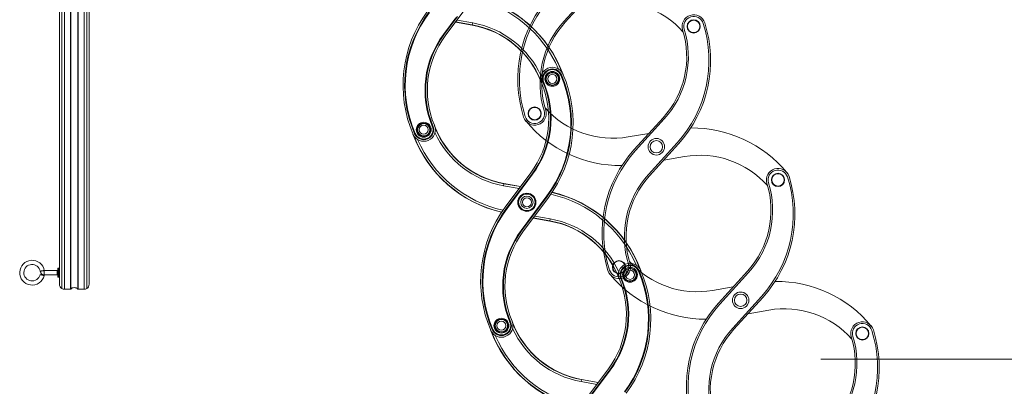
# Model space of a CAD drawing. Header units: inches. Extents: x 0 to 77643, y -44170 to 0.
# Tile 260 of 546: x 75568 to 75687, y -39764 to -39719. Entities that reach past the tile are written whole.
import ezdxf
from ezdxf.lldxf.tags import DXFTag

# ---------------------------------------------------------------- set-up
doc = ezdxf.new("R2010")
doc.units = ezdxf.units.IN
doc.header["$MEASUREMENT"] = 0
doc.layers.get('0').update_dxf_attribs({"lineweight": 0})
tags = doc.linetypes.add('HIDDEN2', pattern=[4.7625, 3.175, -1.5875]).pattern_tags.tags
tags[6:7] = [DXFTag(74, 4), DXFTag(75, 0), DXFTag(340, '0'), DXFTag(46, 0.0), DXFTag(50, 0.0), DXFTag(44, 0.0), DXFTag(45, 0.0)]
tags[4:5] = [DXFTag(74, 4), DXFTag(75, 0), DXFTag(340, '0'), DXFTag(46, 0.0), DXFTag(50, 0.0), DXFTag(44, 0.0), DXFTag(45, 0.0)]

msp = doc.modelspace()

# ---------------------------------------------------------------- linework, layer by layer
at = {"color": 7, "linetype": 'Continuous'}
for p, q in [((75572.51304, -39751.17737), (75572.51304, -39637.09816)), ((75572.81304, -39637.09816), (75572.81304, -39751.69699)), ((75572.81304, -39751.69699), (75572.81304, -39637.09816)), ((75573.11304, -39751.77737), (75573.11304, -39637.09816)), ((75573.844, -39751.77737), (75573.844, -39637.09816)), ((75573.88008, -39751.76199), (75573.88008, -39637.09816)), ((75574.746, -39751.76199), (75574.746, -39637.09816)), ((75574.78208, -39751.77737), (75574.78208, -39637.09816)), ((75575.51304, -39751.77737), (75575.51304, -39637.09816)), ((75575.81304, -39751.69699), (75575.81304, -39637.09816)), ((75575.81304, -39637.09816), (75575.81304, -39751.69699)), ((75576.11304, -39751.17737), (75576.11304, -39637.09816)), ((75619.18484, -39721.10934), (75622.28302, -39716.9455)), ((75620.46785, -39718.9221), (75618.96314, -39720.94437)), ((75619.00323, -39720.9742), (75620.58837, -39718.84383)), ((75619.02429, -39720.98987), (75620.66381, -39718.78642)), ((75622.4443, -39719.81847), (75620.41528, -39719.45568)), ((75622.44896, -39719.79238), (75620.43295, -39719.43192)), ((75620.59963, -39719.20791), (75622.49294, -39719.54644)), ((75622.4443, -39719.81847), (75622.44896, -39719.79238)), ((75622.49294, -39719.54644), (75622.44896, -39719.79238)), ((75618.96314, -39720.94437), (75619.00323, -39720.9742)), ((75619.02429, -39720.98987), (75619.00323, -39720.9742)), ((75633.16047, -39725.87452), (75633.20635, -39725.85473)), ((75633.23046, -39725.84434), (75633.20635, -39725.85473)), ((75631.0224, -39726.78411), (75631.0466, -39726.77394)), ((75631.0466, -39726.77394), (75631.09267, -39726.75459)), ((75615.47582, -39732.95326), (75615.49993, -39732.94286)), ((75615.49993, -39732.94286), (75615.54581, -39732.92308)), ((75617.61361, -39732.04301), (75617.65968, -39732.02366)), ((75617.68388, -39732.01349), (75617.65968, -39732.02366)), ((75629.52143, -39737.68826), (75626.42326, -39741.8521)), ((75629.68199, -39737.80772), (75626.58382, -39741.97156)), ((75629.70305, -39737.82339), (75626.60488, -39741.98723)), ((75629.68199, -39737.80772), (75629.70305, -39737.82339)), ((75629.70305, -39737.82339), (75629.74314, -39737.85322)), ((75626.25731, -39739.00521), (75626.21334, -39739.25116)), ((75626.26198, -39738.97913), (75626.25731, -39739.00521)), ((75626.25731, -39739.00521), (75628.27333, -39739.36568)), ((75626.26198, -39738.97913), (75628.291, -39739.34192)), ((75626.64497, -39742.01706), (75629.74314, -39737.85322)), ((75628.10665, -39739.58968), (75626.21334, -39739.25116)), ((75631.45246, -39740.49324), (75628.35429, -39744.65708)), ((75628.39438, -39744.68691), (75631.49255, -39740.52307)), ((75628.41544, -39744.70258), (75631.51361, -39740.53874)), ((75628.576, -39744.82204), (75631.67417, -39740.65821)), ((75631.45246, -39740.49324), (75631.49255, -39740.52307)), ((75631.51361, -39740.53874), (75631.49255, -39740.52307)), ((75626.58382, -39741.97156), (75626.60488, -39741.98723)), ((75626.60488, -39741.98723), (75626.64497, -39742.01706)), ((75631.83545, -39743.53117), (75629.80643, -39743.16838)), ((75631.84012, -39743.50509), (75629.8241, -39743.14463)), ((75629.99078, -39742.92062), (75631.88409, -39743.25914)), ((75631.83545, -39743.53117), (75631.84012, -39743.50509)), ((75631.88409, -39743.25914), (75631.84012, -39743.50509)), ((75628.35429, -39744.65708), (75628.39438, -39744.68691)), ((75628.41544, -39744.70258), (75628.39438, -39744.68691)), ((75570.69206, -39749.52737), (75570.69206, -39750.02737)), ((75572.26304, -39749.52737), (75570.69206, -39749.52737)), ((75572.26304, -39750.02737), (75572.26304, -39749.52737)), ((75572.31304, -39750.27737), (75572.31304, -39749.27737)), ((75572.36304, -39749.22737), (75572.36304, -39750.32737)), ((75572.46304, -39749.22737), (75572.36304, -39749.22737)), ((75572.46304, -39750.32737), (75572.46304, -39749.22737)), ((75642.55162, -39749.58722), (75642.59751, -39749.56744)), ((75642.62161, -39749.55705), (75642.59751, -39749.56744)), ((75570.69206, -39750.02737), (75572.26304, -39750.02737)), ((75572.36304, -39750.32737), (75572.46304, -39750.32737)), ((75640.41355, -39750.49681), (75640.43775, -39750.48664)), ((75640.43775, -39750.48664), (75640.48382, -39750.46729)), ((75573.11304, -39751.77737), (75573.844, -39751.77737)), ((75574.78208, -39751.77737), (75575.51304, -39751.77737)), ((75624.86697, -39756.66596), (75624.89108, -39756.65557)), ((75624.89108, -39756.65557), (75624.93696, -39756.63578)), ((75627.00476, -39755.75572), (75627.05083, -39755.73637)), ((75627.07504, -39755.7262), (75627.05083, -39755.73637)), ((75638.91259, -39761.40097), (75635.81442, -39765.5648)), ((75639.07314, -39761.52043), (75635.97497, -39765.68427)), ((75639.0942, -39761.5361), (75635.99603, -39765.69994)), ((75636.03612, -39765.72977), (75639.13429, -39761.56593)), ((75639.07314, -39761.52043), (75639.0942, -39761.5361)), ((75639.0942, -39761.5361), (75639.13429, -39761.56593)), ((75635.64847, -39762.71792), (75635.60449, -39762.96387)), ((75635.65313, -39762.69184), (75635.64847, -39762.71792)), ((75635.64847, -39762.71792), (75637.66448, -39763.07838)), ((75635.65313, -39762.69184), (75637.68215, -39763.05463)), ((75637.4978, -39763.30239), (75635.60449, -39762.96387))]:
    msp.add_line(p, q, dxfattribs=at)
at = {"color": 7, "linetype": 'HIDDEN2'}
for p, q in [((75633.54362, -39719.3259), (75637.03172, -39715.48282)), ((75633.6918, -39719.4604), (75637.17991, -39715.61732)), ((75645.52179, -39731.03119), (75642.03368, -39734.87428)), ((75645.66998, -39731.16569), (75642.18187, -39735.00878)), ((75641.31009, -39733.34251), (75643.8142, -39732.91256)), ((75643.73946, -39737.90485), (75647.22756, -39734.06177)), ((75643.88764, -39738.03935), (75647.37575, -39734.19627)), ((75648.09934, -39735.72803), (75645.59523, -39736.15798)), ((75655.71763, -39749.61014), (75652.22952, -39753.45323)), ((75655.86582, -39749.74464), (75652.37771, -39753.58773)), ((75651.50593, -39751.92146), (75654.01004, -39751.49151)), ((75653.93529, -39756.4838), (75657.4234, -39752.64072)), ((75654.08348, -39756.6183), (75657.57159, -39752.77522)), ((75658.29518, -39754.30698), (75655.79107, -39754.73693))]:
    msp.add_line(p, q, dxfattribs=at)
at = {"linetype": 'Continuous', "ltscale": 12}
msp.add_line((75824.53293, -39760.23667), (75664.60921, -39760.23667), dxfattribs=at)
at = {"color": 7, "linetype": 'HIDDEN2'}
for centre, radius in [((75649.22136, -39719.96947), 0.8), ((75649.22136, -39719.96947), 0.75), ((75629.99223, -39730.52212), 0.8), ((75629.99223, -39730.52212), 0.75), ((75644.70472, -39734.53527), 1), ((75644.70472, -39734.53527), 0.75), ((75659.4172, -39738.54842), 0.8), ((75659.4172, -39738.54842), 0.75), ((75640.18807, -39749.10107), 0.8), ((75640.18807, -39749.10107), 0.75), ((75654.90056, -39753.11422), 1), ((75654.90056, -39753.11422), 0.75), ((75669.61304, -39757.12737), 0.8), ((75669.61304, -39757.12737), 0.75)]:
    msp.add_circle(centre, radius, dxfattribs=at)
at = {"color": 7, "linetype": 'Continuous'}
for centre, radius in [((75632.12863, -39726.3194), 0.9), ((75632.12863, -39726.3194), 0.8), ((75632.12863, -39726.3194), 0.75), ((75632.12863, -39726.3194), 0.55), ((75616.57765, -39732.4782), 0.9), ((75616.57765, -39732.4782), 0.8), ((75616.57765, -39732.4782), 0.75), ((75616.57765, -39732.4782), 0.55), ((75629.04872, -39741.25515), 1.1), ((75629.04872, -39741.25515), 1), ((75629.04872, -39741.25515), 0.75), ((75629.04872, -39741.25515), 0.55), ((75641.51978, -39750.03211), 0.9), ((75641.51978, -39750.03211), 0.8), ((75641.51978, -39750.03211), 0.75), ((75641.51978, -39750.03211), 0.55), ((75625.9688, -39756.1909), 0.9), ((75625.9688, -39756.1909), 0.8), ((75625.9688, -39756.1909), 0.75), ((75625.9688, -39756.1909), 0.55)]:
    msp.add_circle(centre, radius, dxfattribs=at)
for centre, radius, start, end in [((75619.33969, -39730.94574), 14.9735, 20.9757704, 77.0272678), ((75619.33969, -39730.94574), 15, 20.0477516, 76.9887092), ((75619.33969, -39730.94574), 14.72366, 23.2691491, 77.4093151), ((75629.0663, -39727.09363), 15, 143.3483034, 203.3236292), ((75629.0663, -39727.09363), 14.79988, 143.3483034, 203.3236292), ((75629.0663, -39727.09363), 14.77363, 143.3483034, 203.3236292), ((75629.0663, -39727.09363), 14.72366, 143.3483034, 203.3236292), ((75620.50821, -39730.64674), 11, 20.4248805, 79.8626761), ((75620.50821, -39730.64674), 11.0265, 21.7531961, 79.8626761), ((75620.50821, -39730.64674), 11.27634, 24.4721052, 79.8626761), ((75628.00992, -39727.67578), 11.27634, 143.3483034, 202.7860991), ((75628.00992, -39727.67578), 11.22637, 143.3483034, 202.7860991), ((75628.00992, -39727.67578), 11.20012, 143.3483034, 202.7860991), ((75628.00992, -39727.67578), 11, 143.3483034, 202.7860991), ((75632.12863, -39726.3194), 1.4, 23.3236292, 202.7860991), ((75632.12863, -39726.3194), 1.19988, 23.3236292, 202.7860991), ((75632.12863, -39726.3194), 1.17363, 23.3236292, 202.7860991), ((75632.12863, -39726.3194), 1.12366, 23.3236292, 202.7860991), ((75619.63998, -39731.70397), 14.72366, 323.3483034, 23.3236292), ((75619.63998, -39731.70397), 14.77363, 323.3483034, 23.3236292), ((75619.63998, -39731.70397), 14.79988, 323.3483034, 23.3236292), ((75619.63998, -39731.70397), 15, 323.3483034, 23.3236292), ((75620.69636, -39731.12182), 11, 323.3483034, 22.7860991), ((75620.69636, -39731.12182), 11.20012, 323.3483034, 22.7860991), ((75620.69636, -39731.12182), 11.22637, 323.3483034, 22.7860991), ((75620.69636, -39731.12182), 11.27634, 323.3483034, 22.7860991), ((75629.36659, -39727.85186), 15, 200.0477516, 256.9887092), ((75616.57765, -39732.4782), 1.4, 203.3236291, 22.7860991), ((75616.57765, -39732.4782), 1.19988, 203.3236292, 22.7860991), ((75616.57765, -39732.4782), 1.17363, 203.3236292, 22.7860991), ((75616.57765, -39732.4782), 1.12366, 203.3236292, 22.7860991), ((75628.19807, -39728.15086), 11, 200.4248805, 259.8626761), ((75628.19807, -39728.15086), 11.27634, 204.4721052, 259.8626761), ((75628.19807, -39728.15086), 11.0265, 201.7531961, 259.8626761), ((75629.36659, -39727.85186), 14.9735, 200.9757704, 257.0272678), ((75629.36659, -39727.85186), 14.72366, 203.2691491, 257.4093151), ((75628.73084, -39754.65845), 14.9735, 20.9757704, 77.0272678), ((75628.73084, -39754.65845), 15, 20.0477516, 76.9887092), ((75628.73084, -39754.65845), 14.72366, 23.2691491, 77.4093151), ((75638.45745, -39750.80633), 15, 143.3483034, 203.3236292), ((75638.45745, -39750.80633), 14.79988, 143.3483034, 203.3236292), ((75638.45745, -39750.80633), 14.77363, 143.3483034, 203.3236292), ((75638.45745, -39750.80633), 14.72366, 143.3483034, 203.3236292), ((75629.89937, -39754.35945), 11, 20.4248805, 79.8626761), ((75629.89937, -39754.35945), 11.0265, 21.7531961, 79.8626761), ((75629.89937, -39754.35945), 11.27634, 24.4721052, 79.8626761), ((75637.40107, -39751.38848), 11.27634, 143.3483034, 202.7860991), ((75637.40107, -39751.38848), 11.22637, 143.3483034, 202.7860991), ((75637.40107, -39751.38848), 11.20012, 143.3483034, 202.7860991), ((75637.40107, -39751.38848), 11, 143.3483034, 202.7860991), ((75569.21286, -39749.7771), 1.50004, 9.5833377, 346.0166925), ((75569.21287, -39749.7771), 1.00002, 9.5377736, 346.0437027), ((75570.69177, -39749.5276), 0.49978, 189.6532782, 270.032957), ((75572.26304, -39749.47737), 0.05, 270, 0), ((75572.36304, -39749.27737), 0.05, 90, 180), ((75572.46304, -39749.27737), 0.05, 0, 90), ((75641.51978, -39750.03211), 1.4, 23.3236291, 202.7860991), ((75641.51978, -39750.03211), 1.19988, 23.3236291, 202.7860991), ((75641.51978, -39750.03211), 1.17363, 23.3236291, 202.7860991), ((75641.51978, -39750.03211), 1.12366, 23.3236292, 202.7860991), ((75629.03113, -39755.41668), 14.72366, 323.3483034, 23.3236292), ((75629.03113, -39755.41668), 14.77363, 323.3483034, 23.3236292), ((75629.03113, -39755.41668), 14.79988, 323.3483034, 23.3236292), ((75629.03113, -39755.41668), 15, 323.3483034, 23.3236292), ((75572.26304, -39750.07737), 0.05, 0, 90), ((75572.36304, -39750.27737), 0.05, 180, 270), ((75572.46304, -39750.27737), 0.05, 270, 0), ((75630.08752, -39754.83453), 11, 323.3483034, 22.7860991), ((75630.08752, -39754.83453), 11.20012, 323.3483034, 22.7860991), ((75630.08752, -39754.83453), 11.22637, 323.3483034, 22.7860991), ((75630.08752, -39754.83453), 11.27634, 323.3483034, 22.7860991), ((75573.11304, -39751.17737), 0.6, 180, 240), ((75573.11304, -39751.17737), 0.6, 240, 270), ((75573.844, -39751.72737), 0.05, 270, 316.1869385), ((75574.31304, -39752.17737), 0.6, 43.8130615, 136.1869385), ((75574.78208, -39751.72737), 0.05, 223.8130615, 270), ((75575.51304, -39751.17737), 0.6, 270, 300), ((75575.51304, -39751.17737), 0.6, 300, 0), ((75625.9688, -39756.1909), 1.4, 203.3236292, 22.7860991), ((75638.75774, -39751.56456), 15, 200.0477516, 256.9887092), ((75625.9688, -39756.1909), 1.19988, 203.3236292, 22.7860991), ((75625.9688, -39756.1909), 1.17363, 203.3236291, 22.7860991), ((75625.9688, -39756.1909), 1.12366, 203.3236292, 22.7860991), ((75637.58922, -39751.86356), 11, 200.4248805, 259.8626761), ((75637.58922, -39751.86356), 11.27634, 204.4721052, 259.8626761), ((75637.58922, -39751.86356), 11.0265, 201.7531961, 259.8626761), ((75638.75774, -39751.56456), 14.9735, 200.9757704, 257.0272678), ((75638.75774, -39751.56456), 14.72366, 203.2691491, 257.4093151)]:
    msp.add_arc(centre, radius, start, end, dxfattribs=at)
at = {"color": 7, "linetype": 'HIDDEN2'}
for centre, radius, start, end in [((75642.945, -39726.37655), 15, 137.7720967, 197.7474224), ((75642.945, -39726.37655), 14.79988, 137.7720967, 197.7474224), ((75639.76493, -39727.99044), 11, 41.7987494, 99.7424991), ((75649.22136, -39719.96947), 1.4, 17.7474224, 197.2098924), ((75649.22136, -39719.96947), 1.19988, 17.7474224, 197.2098924), ((75641.83705, -39726.85329), 11.20012, 137.7720967, 197.2098924), ((75641.83705, -39726.85329), 11, 137.7720967, 197.2098924), ((75636.26859, -39724.11505), 14.79988, 317.7720967, 17.7474224), ((75636.26859, -39724.11505), 15, 317.7720967, 17.7474224), ((75637.37654, -39723.6383), 11, 317.7720967, 17.2098924), ((75637.37654, -39723.6383), 11.20012, 317.7720967, 17.2098924), ((75629.99223, -39730.52212), 1.4, 197.7474224, 17.2098924), ((75629.99223, -39730.52212), 1.19988, 197.7474224, 17.2098924), ((75639.44866, -39722.50115), 11, 221.7987494, 279.7424991), ((75640.44588, -39721.82262), 15, 219.7671733, 270.3488498), ((75648.96356, -39747.24793), 15, 39.7671733, 90.3488498), ((75653.14084, -39744.9555), 15, 137.7720967, 197.7474224), ((75653.14084, -39744.9555), 14.79988, 137.7720967, 197.7474224), ((75649.96077, -39746.56939), 11, 41.7987494, 99.7424991), ((75659.4172, -39738.54842), 1.4, 17.7474224, 197.2098924), ((75659.4172, -39738.54842), 1.19988, 17.7474224, 197.2098924), ((75652.03289, -39745.43224), 11.20012, 137.7720967, 197.2098924), ((75652.03289, -39745.43224), 11, 137.7720967, 197.2098924), ((75647.57238, -39742.21725), 11, 317.7720967, 17.2098924), ((75647.57238, -39742.21725), 11.20012, 317.7720967, 17.2098924), ((75646.46443, -39742.694), 14.79988, 317.7720967, 17.7474224), ((75646.46443, -39742.694), 15, 317.7720967, 17.7474224), ((75649.6445, -39741.0801), 11, 221.7987495, 279.7424991), ((75640.18807, -39749.10107), 1.4, 197.7474224, 17.2098924), ((75640.18807, -39749.10107), 1.19988, 197.7474224, 17.2098924), ((75650.64172, -39740.40156), 15, 219.7671733, 270.3488498), ((75659.15939, -39765.82688), 15, 39.7671733, 90.3488498), ((75663.33668, -39763.53445), 15, 137.7720967, 197.7474224), ((75663.33668, -39763.53445), 14.79988, 137.7720967, 197.7474224), ((75660.15661, -39765.14834), 11, 41.7987494, 99.7424991), ((75662.22873, -39764.01119), 11.20012, 137.7720967, 197.2098924), ((75662.22873, -39764.01119), 11, 137.7720967, 197.2098924), ((75656.66027, -39761.27295), 14.79988, 317.7720967, 17.7474224), ((75656.66027, -39761.27295), 15, 317.7720967, 17.7474224), ((75669.61304, -39757.12737), 1.4, 17.7474224, 197.2098924), ((75669.61304, -39757.12737), 1.19988, 17.7474224, 197.2098924), ((75657.76822, -39760.7962), 11, 317.7720967, 17.2098924), ((75657.76822, -39760.7962), 11.20012, 317.7720967, 17.2098924)]:
    msp.add_arc(centre, radius, start, end, dxfattribs=at)
at = {"color": 7, "linetype": 'Continuous'}
for points, weights in [([(75570.69184, -39749.52732), (75570.68157, -39749.51067), (75570.4388, -39749.55209), (75570.19604, -39749.59352), (75570.19907, -39749.6114)], [1, 0.712356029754, 1, 0.712356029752, 1]), ([(75570.66844, -39750.13957), (75570.67284, -39750.12199), (75570.4303, -39750.06135), (75570.18777, -39750.00071), (75570.18337, -39750.01829)], [1, 0.70710678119, 1, 0.707106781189, 1])]:
    msp.add_rational_spline(points, weights, degree=2, knots=[0, 0, 0, 0.5, 0.5, 1, 1, 1], dxfattribs=at)
msp.add_open_spline([(75570.69206, -39749.52737), (75570.69206, -39749.52737), (75570.69205, -39749.52737), (75570.69204, -39749.52737), (75570.69203, -39749.52737), (75570.69201, -39749.52737), (75570.69198, -39749.52737), (75570.69193, -39749.52736), (75570.69187, -39749.52735), (75570.69181, -39749.52733), (75570.69179, -39749.52731), (75570.69179, -39749.52731), (75570.69179, -39749.52731)], degree=3, knots=[0, 0, 0, 0, 0.0003858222, 0.0016711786, 0.0033088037, 0.0061126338, 0.0122873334, 0.0301368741, 0.0820065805, 0.18200912, 0.3562824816, 0.4257181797, 0.4257181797, 0.4257181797, 0.4257181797], dxfattribs=at)

doc.saveas('drawing.dxf')
